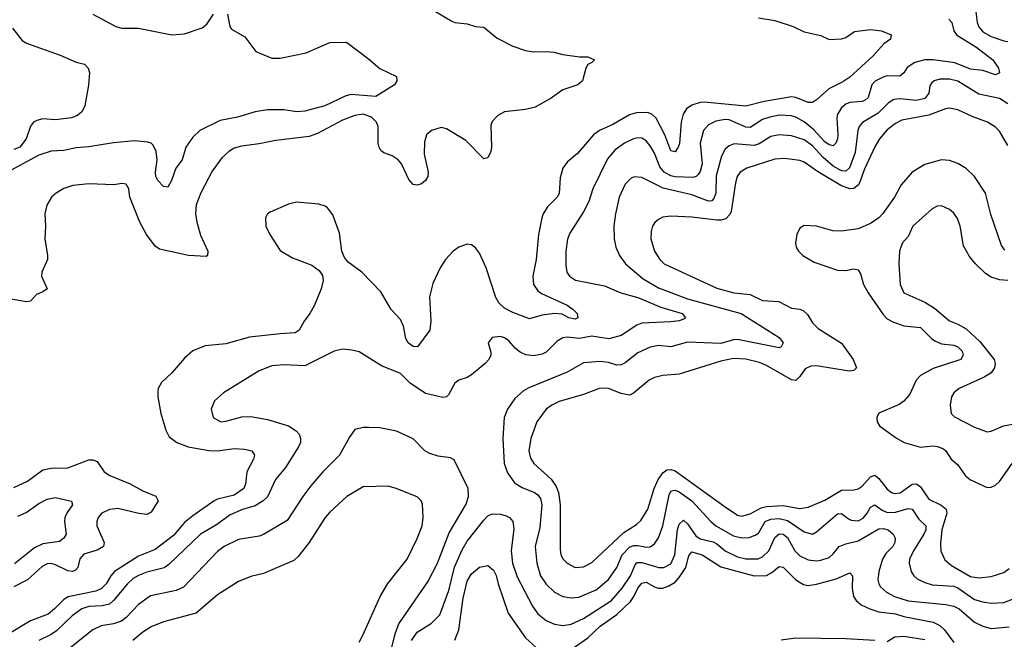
# Model space of a CAD drawing. Header units: inches. Extents: x 1834610 to 2027685, y 642842 to 774116.
# Tile 531 of 632: x 1963198 to 1967933, y 731584 to 734564. Entities that reach past the tile are written whole.
import ezdxf

# ---------------------------------------------------------------- set-up
doc = ezdxf.new("R2010")
doc.units = ezdxf.units.IN
doc.header["$MEASUREMENT"] = 0
doc.layers.add('B9763', color=7, linetype='Continuous')

msp = doc.modelspace()

# ---------------------------------------------------------------- linework, layer by layer
at = {"layer": 'B9763', "color": 5}
for points, elevation in [([(1967787.5, 734667.5), (1967802.5, 734550), (1967809.7, 734529.7), (1967830, 734504.4), (1967870, 734482.7), (1967930, 734462.3), (1967950, 734458.5)], 460), ([(1965190, 734608.4), (1965276.4, 734556.4), (1965291.3, 734550), (1965350, 734543.5), (1965390, 734531.3), (1965430, 734527.2), (1965494.3, 734474.3), (1965570, 734435.5), (1965630, 734414.8), (1965670, 734409.4), (1965730.9, 734410.9), (1965766.9, 734406.9), (1965810, 734396), (1965890, 734384.9), (1965930, 734384.7), (1965962, 734370), (1965950, 734358), (1965930, 734348), (1965921, 734330), (1965904.7, 734270), (1965882, 734250), (1965810, 734227), (1965754.3, 734185.7), (1965677.4, 734142.6), (1965630, 734131.1), (1965530, 734121.1), (1965497.8, 734102.2), (1965470, 734074.5), (1965463, 734057), (1965466.5, 733950), (1965463.1, 733930), (1965450, 733899.5), (1965430, 733895.1), (1965343.1, 733983.1), (1965250, 734038), (1965224.9, 734044.9), (1965179.1, 734030), (1965154.4, 734010), (1965144.7, 733975.3), (1965143.4, 733916.6), (1965162.4, 733830), (1965160.3, 733810), (1965150, 733789.7), (1965130, 733774.7), (1965110, 733768.2), (1965090, 733771.6), (1965070, 733795.1), (1965034.9, 733870), (1965018.3, 733890), (1964990, 733909.3), (1964950, 733924.1), (1964935.3, 733935.3), (1964926.2, 733950), (1964922.2, 733970), (1964921.9, 734050), (1964914.5, 734070), (1964890, 734094.3), (1964850, 734108.6), (1964810, 734103), (1964750, 734079.6), (1964630, 734017), (1964590, 734001.7), (1964430, 733982), (1964350, 733966.2), (1964264.2, 733955.8), (1964230, 733945.7), (1964204.4, 733930), (1964170, 733899.6), (1964124.5, 733835.6), (1964069.3, 733730.7), (1964047.1, 733672.9), (1964044.2, 733630), (1964049.6, 733590), (1964067.6, 733527.6), (1964102.4, 733450), (1964102, 733430), (1964094.9, 733425.1), (1964009.9, 733429.9), (1963870, 733460.2), (1963850, 733474.6), (1963808.6, 733530), (1963776.1, 733590), (1963728.6, 733710), (1963722.4, 733750), (1963710, 733773.2), (1963690, 733775.1), (1963650.3, 733769.7), (1963530, 733774.5), (1963453.7, 733766.3), (1963410, 733751.7), (1963373.7, 733730), (1963351.8, 733710), (1963328.2, 733671.8), (1963319, 733630), (1963322.6, 733570), (1963319.2, 733510), (1963332.4, 733430), (1963331.4, 733410), (1963305.5, 733350), (1963302.8, 733330), (1963330.2, 733270), (1963310, 733255.1), (1963278.4, 733241.6), (1963250, 733209.7), (1963230, 733206.3), (1963074.1, 733234.1)], 380), ([(1964197.6, 734590), (1964208.4, 734530), (1964217.2, 734517.2), (1964281.1, 734481.1), (1964334, 734410), (1964410, 734378), (1964450, 734378.2), (1964575.9, 734404.1), (1964690, 734453.1), (1964770, 734454.9), (1964876.1, 734376.1), (1964930, 734328.2), (1965010.5, 734290.5), (1965011, 734270), (1965001, 734250), (1964910, 734194), (1964790, 734203.4), (1964763.5, 734196.5), (1964665.3, 734150), (1964570, 734124), (1964530, 734121), (1964470, 734129.4), (1964390.1, 734129.9), (1964330, 734120.7), (1964245.7, 734094.3), (1964161.9, 734078.1), (1964063.9, 734030), (1964030, 733998), (1963997.9, 733950), (1963979.1, 733890), (1963949.5, 733850), (1963928.6, 733790), (1963910, 733758.5), (1963890, 733760.7), (1963861.7, 733790), (1963853.5, 733810), (1963851.6, 733830), (1963858.9, 733890), (1963854.9, 733930), (1963839.4, 733959.4), (1963829.9, 733969.9), (1963814.8, 733974.8), (1963750, 733980.8), (1963650, 733971.9), (1963530, 733952.1), (1963470, 733947), (1963410, 733934), (1963350, 733930.8), (1963290, 733911.4), (1963138.9, 733830)], 360), ([(1966750, 734572.4), (1966830, 734559.8), (1966918, 734530), (1966970, 734505.3), (1967050, 734487.6), (1967090, 734468), (1967150, 734471.3), (1967170, 734478.6), (1967213.2, 734506.8), (1967290, 734516.4), (1967342, 734510), (1967388, 734490), (1967384.9, 734470), (1967352.8, 734447.2), (1967302.4, 734390), (1967190, 734287.5), (1967155.9, 734264.1), (1967089.1, 734230.9), (1967030, 734177.4), (1967010, 734164.8), (1966990, 734164.9), (1966930, 734189.9), (1966910, 734193.2), (1966777.6, 734170), (1966690, 734147.4), (1966490, 734166.4), (1966470, 734165.5), (1966430, 734152.7), (1966404.9, 734135.1), (1966388.3, 734110), (1966379.1, 734070), (1966371.4, 733968.6), (1966365.2, 733950), (1966350, 733928.5), (1966330, 733933.5), (1966300.8, 734010), (1966258.8, 734090), (1966237.7, 734110), (1966217.4, 734117.4), (1966164.6, 734115.4), (1966130, 734105.9), (1966050, 734059.1), (1965986.2, 734030), (1965957.8, 734010), (1965880.1, 733919.9), (1965830, 733878.9), (1965810.2, 733849.8), (1965797.7, 733802.3), (1965793, 733727), (1965782.8, 733710), (1965736.4, 733663.6), (1965716.1, 733630), (1965709.6, 733610), (1965692.2, 733530), (1965681.2, 733410), (1965666.1, 733330), (1965669.4, 733290), (1965690, 733260.2), (1965707.6, 733247.6), (1965830, 733190.2), (1965859.3, 733170), (1965878.7, 733150), (1965881.3, 733130), (1965870, 733123.8), (1965838.7, 733130), (1965806.9, 733146.9), (1965770, 733151.2), (1965710, 733142.9), (1965650, 733124.9), (1965570, 733155.2), (1965530, 733177.1), (1965502, 733201.9), (1965487.1, 733227.1), (1965440.5, 733370), (1965410, 733441), (1965390, 733466), (1965370, 733480.4), (1965350, 733484.4), (1965310.2, 733469.8), (1965282.6, 733450), (1965246, 733410), (1965219.7, 733370), (1965185, 733295), (1965168.9, 733231.1), (1965174.8, 733114.8), (1965171, 733070), (1965110.5, 732990), (1965090, 732992.8), (1965066.9, 733010), (1965054.7, 733030), (1965044.2, 733090), (1965030, 733122.6), (1964984.8, 733170), (1964934.2, 733254.2), (1964843.7, 733350), (1964778, 733398), (1964759.6, 733419.6), (1964747.3, 733450), (1964736.3, 733536.3), (1964704.7, 733624.7), (1964678.8, 733658.8), (1964667.4, 733667.4), (1964636.8, 733676.8), (1964530, 733686.2), (1964490, 733676.4), (1964402, 733638), (1964390, 733629.6), (1964379.6, 733610), (1964381.2, 733570), (1964400.8, 733530), (1964450, 733453.4), (1964510, 733418), (1964603.2, 733383.2), (1964638, 733358), (1964654, 733334), (1964657.1, 733310), (1964648, 733270), (1964616.4, 733190), (1964593.7, 733150), (1964565.8, 733114.2), (1964542, 733070), (1964522.9, 733057.1), (1964450, 733053.7), (1964303.6, 733036.4), (1964190, 733005.6), (1964090, 732995.1), (1964030, 732971.1), (1963990, 732935.8), (1963930, 732866), (1963880.8, 732819.2), (1963863.8, 732790), (1963862, 732778), (1963862.6, 732750), (1963877.3, 732670), (1963900.2, 732590), (1963917.4, 732557.4), (1963953.1, 732530), (1964008.2, 732510), (1964110, 732491.7), (1964150, 732489.6), (1964230, 732502.2), (1964278.9, 732498.9), (1964314.4, 732490), (1964327.4, 732470), (1964321.8, 732450), (1964290.2, 732390), (1964284.4, 732330), (1964276, 732310), (1964230, 732277.3), (1964150, 732258.3), (1964133, 732250), (1964030, 732178.3), (1963990, 732146.4), (1963937.3, 732082.7), (1963850, 732015.8), (1963770, 731983.2), (1963653.6, 731910), (1963636, 731890), (1963614.1, 731850), (1963590, 731826.3), (1963565, 731815), (1963431.1, 731788.9), (1963410, 731776.1), (1963366.2, 731730), (1963334.6, 731705.4), (1963250, 731673.1), (1963150, 731612.1)], 420), ([(1967665.5, 734565.5), (1967680.3, 734550), (1967690.2, 734510), (1967702.6, 734490), (1967800.1, 734430), (1967878, 734370), (1967905.3, 734330), (1967910, 734308.7), (1967890, 734297.6), (1967830, 734318.5), (1967770, 734326.4), (1967695.4, 734355.4), (1967590, 734371.1), (1967550, 734370.7), (1967502.8, 734357.2), (1967466.2, 734333.8), (1967450, 734308.2), (1967430, 734291.9), (1967370, 734293.3), (1967350, 734287.8), (1967312.4, 734267.6), (1967296.1, 734250), (1967278.3, 734190), (1967264, 734176), (1967250, 734169.9), (1967190, 734165.8), (1967170, 734157.4), (1967150, 734139.8), (1967130.7, 734110), (1967127.7, 734092.3), (1967132.6, 734010), (1967130.1, 733989.9), (1967122.3, 733970), (1967110, 733957.1), (1967090, 733962.2), (1967070, 733976.6), (1967015, 734035), (1966970, 734071.9), (1966930, 734095.3), (1966910, 734101.7), (1966850, 734104.7), (1966804.6, 734095.4), (1966770, 734083.4), (1966710, 734044.5), (1966690, 734046.1), (1966610, 734081.5), (1966590, 734082.8), (1966544.9, 734075.1), (1966510, 734057.7), (1966486.3, 734030), (1966469.5, 733970), (1966480.1, 733870), (1966470, 733834.3), (1966460.6, 733819.4), (1966451.1, 733808.9), (1966434.8, 733805.2), (1966350, 733807.6), (1966330, 733812.2), (1966296.7, 733830), (1966275.9, 733855.9), (1966250, 733921), (1966230, 733957.2), (1966210, 733981.4), (1966190, 733994.2), (1966170, 733995.8), (1966150, 733990.7), (1966106.3, 733970), (1966062.1, 733937.9), (1966025.2, 733894.8), (1965954.6, 733750), (1965935, 733690), (1965910, 733638.9), (1965842.9, 733537.1), (1965832.6, 733507.4), (1965824.1, 733450), (1965823.8, 733383.8), (1965829.2, 733350), (1965841.5, 733330), (1965870.8, 733310.8), (1966010, 733283.5), (1966089.6, 733249.6), (1966170, 733227.3), (1966280.4, 733180.4), (1966384.4, 733150), (1966400.3, 733130), (1966394.9, 733125.1), (1966370, 733115.3), (1966330, 733110.8), (1966190, 733104.6), (1966165.2, 733094.8), (1966090, 733045.4), (1966031.1, 733028.9), (1965950, 733041.2), (1965890, 733030.7), (1965830, 733037.4), (1965810, 733034), (1965782.4, 733017.6), (1965730, 732964.6), (1965710, 732955.2), (1965670, 732947.5), (1965632, 732952), (1965605.4, 732965.4), (1965582, 732982), (1965550, 733018.7), (1965530, 733034.3), (1965510, 733040.5), (1965470, 733035.1), (1965450.7, 733010), (1965464.1, 732964.1), (1965464.4, 732950), (1965454, 732930), (1965435.8, 732910), (1965370, 732856.3), (1965350, 732843), (1965310.4, 732829.6), (1965290, 732816), (1965260.3, 732759.7), (1965250.2, 732749.8), (1965233.7, 732746.3), (1965150, 732766.2), (1965076.5, 732816.5), (1965030, 732862.3), (1964938.7, 732898.7), (1964830, 732966.9), (1964794.7, 732974.7), (1964750, 732978.7), (1964710, 732969.8), (1964570, 732899.4), (1964470, 732903.1), (1964410, 732899.3), (1964350, 732875.1), (1964178, 732770), (1964134.9, 732730), (1964118.4, 732690), (1964128.4, 732650), (1964164.7, 732630), (1964190, 732632.2), (1964266.5, 732653.5), (1964310, 732655.8), (1964390, 732640.8), (1964490, 732610.2), (1964527.1, 732587.1), (1964542, 732570), (1964549.1, 732549.1), (1964548.2, 732530), (1964539.2, 732510), (1964476.5, 732410), (1964428.3, 732351.7), (1964390, 732268.8), (1964369.1, 732250), (1964330, 732226.3), (1964270, 732207.9), (1964210, 732182.5), (1964144.9, 732135.1), (1964067.1, 732090), (1963915.8, 731944.2), (1963892.7, 731927.3), (1963810, 731906.1), (1963770, 731891.4), (1963744.2, 731875.8), (1963715.9, 731850), (1963649, 731770), (1963630, 731753.3), (1963594.9, 731745.1), (1963530, 731741.8), (1963497.5, 731730), (1963450, 731696.4), (1963374.8, 731625.2), (1963350, 731607.6), (1963290, 731578.9)], 440), ([(1963550, 734590.4), (1963660.7, 734530), (1963690, 734522), (1963770, 734522.4), (1963930.2, 734490.2), (1963990, 734496), (1964076.1, 734523.9), (1964098.3, 734541.7), (1964130, 734590.2)], 360), ([(1963163.4, 734523.4), (1963210, 734463.6), (1963230.5, 734450), (1963392.7, 734392.7), (1963470, 734359.3), (1963510, 734350.2), (1963528.2, 734330), (1963533.3, 734310), (1963529, 734249), (1963510.8, 734149.2), (1963498.4, 734121.6), (1963476.9, 734103.1), (1963447.7, 734092.3), (1963370, 734081.3), (1963310, 734086), (1963280.5, 734079.5), (1963265.3, 734070), (1963250, 734051.2), (1963229.5, 733990), (1963198.8, 733950), (1963170, 733939.1)], 340), ([(1967950, 734159.2), (1967910, 734183.9), (1967810, 734205.4), (1967710, 734267.8), (1967670, 734276.9), (1967622.4, 734277.6), (1967595.8, 734270), (1967582, 734258), (1967574.6, 734245.4), (1967569.6, 734210), (1967550, 734184.1), (1967510, 734174.7), (1967430, 734183.1), (1967400.8, 734179.2), (1967375.8, 734164.2), (1967326.3, 734113.7), (1967250.5, 734069.5), (1967235.5, 734050), (1967227.9, 734030), (1967215.5, 733924.5), (1967188.4, 733851.6), (1967170, 733834.6), (1967150, 733836.7), (1967110, 733859.7), (1967061.6, 733901.6), (1967010, 733956.6), (1966970, 733986.4), (1966910, 734005.6), (1966850, 734009.3), (1966810, 734001.9), (1966753.6, 733966.4), (1966730, 733958.2), (1966634.1, 733965.9), (1966610, 733957.3), (1966590, 733941.4), (1966572.9, 733907.1), (1966547.5, 733812.5), (1966545.1, 733730), (1966536.2, 733703.8), (1966526.9, 733693.1), (1966510, 733690.4), (1966430, 733721.2), (1966293, 733753), (1966190, 733804.4), (1966152.2, 733807.8), (1966138.6, 733801.4), (1966110, 733772.8), (1966080.2, 733710), (1966062.5, 733630), (1966055.2, 733570), (1966056.3, 733510), (1966064.2, 733470), (1966081.8, 733430), (1966111.3, 733390), (1966196.7, 733316.7), (1966270, 733274.7), (1966410, 733221.1), (1966668, 733150), (1966850, 733034.9), (1966870, 733009), (1966859.1, 732990), (1966850, 732986.4), (1966650, 733025.2), (1966630, 733023.8), (1966570, 733006.5), (1966410, 733012.5), (1966330, 732990.5), (1966270, 732997.4), (1966230, 732989.2), (1966170, 732961.4), (1966110, 732914), (1966090, 732903.4), (1966070, 732902.9), (1966030, 732914.5), (1965990, 732919.5), (1965910, 732913.8), (1965830, 732868.4), (1965646.3, 732793.7), (1965621.3, 732778.7), (1965578.8, 732741.2), (1965543.6, 732690), (1965528.1, 732650), (1965520.9, 732550), (1965528.3, 732430), (1965544.5, 732384.5), (1965577.1, 732337.1), (1965613.8, 732313.8), (1965674, 732290), (1965690, 732278.8), (1965701.8, 732261.8), (1965708.6, 732230), (1965699.1, 732120.9), (1965677.2, 732030), (1965685, 731950), (1965703.3, 731890), (1965730, 731849.3), (1965770, 731810.2), (1965810, 731789.3), (1965850, 731782.7), (1965886.9, 731786.9), (1965970, 731821.3), (1966030, 731872.4), (1966069.9, 731930.1), (1966095.9, 731990), (1966130, 732026.6), (1966150, 732034.8), (1966170, 732035.4), (1966213, 732027), (1966230, 732029.5), (1966250, 732043.8), (1966270, 732072.6), (1966290.6, 732129.4), (1966321.3, 732278.7), (1966330, 732295.9), (1966340.9, 732299.1), (1966350, 732300.8), (1966370, 732293.2), (1966430.5, 732250.6), (1966521.2, 732150), (1966545.4, 732130), (1966630, 732082.2), (1966670, 732072.3), (1966705.8, 732074.2), (1966735.3, 732084.7), (1966750, 732095.2), (1966783.2, 732150), (1966810, 732161.5), (1966850, 732165.1), (1966890, 732156), (1966970, 732100.9), (1967010, 732090.2), (1967030, 732100.9), (1967130, 732187.6), (1967150, 732188.9), (1967182.9, 732162.9), (1967197, 732157), (1967230, 732154.4), (1967253.4, 732166.6), (1967274, 732190), (1967290, 732220.2), (1967310, 732231), (1967344.9, 732204.9), (1967370, 732193.1), (1967410, 732194.8), (1967470, 732212.5), (1967490, 732210.1), (1967521.2, 732161.2), (1967556.1, 732130), (1967556, 732110), (1967546.4, 732090), (1967495.4, 732010), (1967476.8, 731970), (1967474.6, 731950), (1967485, 731910), (1967497.2, 731890), (1967514.1, 731874.1), (1967550, 731857), (1967586.3, 731846.3), (1967690, 731839), (1967710, 731832.3), (1967790, 731776.1), (1967830, 731764.6), (1967870, 731758.3), (1967930, 731761.4), (1967980.5, 731779.5)], 460), ([(1967950, 733959.2), (1967910, 734026.8), (1967890, 734047.5), (1967852.4, 734070), (1967778, 734098), (1967710, 734130.6), (1967670, 734137.3), (1967650, 734134.1), (1967570, 734105), (1967440.3, 734079.7), (1967410, 734064.3), (1967370, 734033.2), (1967332.7, 733990), (1967310, 733951.7), (1967259.1, 733840.9), (1967238.2, 733781.8), (1967230, 733767.3), (1967210, 733751.9), (1967190, 733750.3), (1967146.5, 733766.5), (1967034, 733834), (1966970, 733878.1), (1966950, 733886.7), (1966875.8, 733895.8), (1966830, 733892.6), (1966694, 733850), (1966662.6, 733830), (1966648.8, 733810), (1966640.4, 733779.6), (1966619.6, 733640.4), (1966613.7, 733626.3), (1966593.3, 733606.7), (1966570, 733599.2), (1966550, 733599), (1966430, 733614.4), (1966330, 733618.5), (1966290, 733613.3), (1966270, 733603.5), (1966252.1, 733587.9), (1966241.5, 733570), (1966234.3, 733545.7), (1966233.4, 733510), (1966251.3, 733450), (1966276.9, 733410), (1966296.9, 733390), (1966550, 733272.2), (1966632.7, 733250), (1966710, 733241.9), (1966770, 733213.5), (1966849, 733209), (1966910, 733176), (1966950, 733172), (1966965.4, 733165.4), (1966985.8, 733145.8), (1967010, 733106.2), (1967038.4, 733078.4), (1967150, 733007.6), (1967205.2, 732930), (1967222.6, 732890), (1967210, 732876.3), (1967186.1, 732873.9), (1967030, 732898.4), (1967001.8, 732898.2), (1966975.4, 732884.6), (1966950, 732847.1), (1966930, 732828.7), (1966910, 732831.4), (1966790, 732901.1), (1966755.5, 732915.5), (1966689.1, 732930.9), (1966630, 732934.2), (1966570, 732920.9), (1966370, 732859.4), (1966290, 732852.2), (1966250, 732842.3), (1966225.3, 732830), (1966150, 732767.1), (1966130, 732758), (1966090, 732765.6), (1966030, 732789.9), (1965990, 732791.1), (1965910, 732760.5), (1965792.6, 732727.4), (1965756.5, 732710), (1965729.2, 732690), (1965685.4, 732630), (1965655.8, 732550), (1965647.2, 732490), (1965655, 732455), (1965670.2, 732430), (1965754, 732354), (1965778.6, 732318.6), (1965789.6, 732290), (1965797.6, 732230), (1965797, 732017), (1965800.7, 731990), (1965811.5, 731970), (1965830, 731950.3), (1965870, 731929.2), (1965910, 731932.1), (1965950, 731953.8), (1966102.9, 732097.1), (1966163.4, 732136.6), (1966184.4, 732155.6), (1966218.1, 732210), (1966249.4, 732310), (1966267.8, 732352.2), (1966290, 732383.9), (1966310, 732398.2), (1966330, 732400.4), (1966350, 732393.6), (1966590, 732221.7), (1966650, 732181.7), (1966670, 732175.6), (1966710, 732188.1), (1966763.4, 732216.6), (1966790, 732222.3), (1966870, 732227.9), (1966950, 732213.2), (1966990, 732220.1), (1967070, 732252.5), (1967150, 732300.8), (1967210, 732302.8), (1967230, 732308.2), (1967250, 732319.8), (1967290, 732365.2), (1967310, 732373.9), (1967330, 732357.1), (1967370, 732306.3), (1967389.7, 732289.7), (1967405.2, 732285.2), (1967431.2, 732288.8), (1967490, 732330.5), (1967510, 732330.9), (1967530, 732318), (1967570, 732257.9), (1967629.8, 732229.8), (1967652.7, 732210), (1967656.3, 732190), (1967633, 732110), (1967625.5, 732045.5), (1967627.3, 732007.3), (1967646.7, 731966.7), (1967678.6, 731938.6), (1967770, 731885.5), (1967810, 731880.1), (1967870, 731886.4), (1967930, 731905.1), (1967956.1, 731923.9)], 480), ([(1967935.3, 733455.3), (1967918.5, 733478.5), (1967867.2, 733627.2), (1967842.9, 733730), (1967790, 733809.8), (1967750, 733848.2), (1967710, 733872.1), (1967670, 733886.4), (1967630, 733889.9), (1967550, 733867.1), (1967490, 733829.8), (1967437.1, 733770), (1967404.8, 733710), (1967348.4, 733631.6), (1967329.2, 733610.8), (1967290, 733583.4), (1967230, 733557.1), (1967150, 733547), (1967108.9, 733548.9), (1967030, 733571.1), (1966970, 733574.3), (1966950, 733560.9), (1966935.3, 733530), (1966928.7, 733490), (1966932.2, 733470), (1966942.4, 733450), (1966964.4, 733430), (1967018, 733398), (1967130, 733358.7), (1967170, 733357.1), (1967210, 733365.8), (1967230, 733361.1), (1967241.8, 733341.8), (1967256.3, 733290), (1967277.8, 733250), (1967350, 733146), (1967370, 733125.2), (1967397, 733110), (1967450, 733091.9), (1967530, 733083.5), (1967582.5, 733030), (1967598.9, 733019), (1967630, 733004.9), (1967690, 732998.1), (1967710, 732991.2), (1967730, 732970.2), (1967734.6, 732950), (1967723.6, 732930), (1967590, 732886.9), (1967530, 732852.7), (1967509.5, 732830), (1967477.7, 732762.3), (1967450, 732728.5), (1967426.8, 732713.2), (1967330, 732672), (1967319.3, 732650), (1967321.6, 732630), (1967333, 732610), (1967410, 732554.3), (1967450.9, 732530.9), (1967530, 732507.2), (1967590, 732514.6), (1967611.7, 732511.7), (1967640, 732500), (1967652.2, 732490), (1967677.4, 732450), (1967710, 732422.4), (1967745.4, 732370), (1967770, 732350.8), (1967850, 732313.7), (1967870, 732315.4), (1967890, 732325), (1967910, 732343.2), (1967970.7, 732430)], 520), ([(1967950, 733309.9), (1967910, 733311.9), (1967870, 733325), (1967843.1, 733343.1), (1967794.5, 733390), (1967765.2, 733425.2), (1967736.9, 733476.9), (1967720.9, 733570), (1967707.9, 733607.9), (1967690, 733633.6), (1967670, 733651.5), (1967630, 733668), (1967610, 733666.3), (1967585.3, 733654.7), (1967493.4, 733570), (1967470, 733520.9), (1967443.7, 733490), (1967434.9, 733470), (1967429.1, 733450), (1967426.2, 733390), (1967431.4, 733290), (1967449.5, 733249.5), (1967550, 733206), (1967597.1, 733177.1), (1967670, 733116.2), (1967710, 733099.8), (1967750, 733076.4), (1967815.3, 733015.3), (1967884.2, 732930), (1967889.4, 732910), (1967886.4, 732890), (1967870, 732866.2), (1967836.2, 732843.8), (1967715.5, 732790), (1967690, 732769.4), (1967678.7, 732750), (1967672, 732710), (1967678, 732670), (1967693.3, 732653.3), (1967790, 732604.9), (1967850, 732581.6), (1967870, 732584.9), (1967929.2, 732610.8), (1967997.2, 732622.8)], 540), ([(1964964.7, 731455.3), (1965003.2, 731610), (1965021.4, 731658.6), (1965160.1, 731859.9), (1965206.8, 731950), (1965263.9, 732096.1), (1965345.9, 732234), (1965356.3, 732270), (1965355, 732310), (1965286.9, 732446.9), (1965270, 732456.4), (1965210, 732465.1), (1965170, 732477.3), (1965146.3, 732490), (1965090, 732548), (1965010, 732584.2), (1964930, 732601), (1964876.7, 732603.3), (1964850, 732603), (1964810, 732592.3), (1964783.6, 732556.4), (1964735.3, 732470), (1964655.9, 732390), (1964598.4, 732321.6), (1964559.3, 732270), (1964485.1, 732154.9), (1964370, 732087.4), (1964350, 732080.2), (1964250, 732064.7), (1964181.1, 732030), (1964150, 732005.8), (1963985.2, 731834.8), (1963950, 731819), (1963827.3, 731792.7), (1963770, 731751.4), (1963710.7, 731689.3), (1963688.2, 731671.8), (1963650, 731657.8), (1963590, 731648.1), (1963549.7, 731630.3), (1963438.7, 731541.3)], 460), ([(1963170, 732314.5), (1963235.9, 732344.1), (1963310, 732399.1), (1963350, 732407.6), (1963430, 732408.8), (1963530, 732447.7), (1963550, 732447.3), (1963570, 732438.5), (1963605, 732390), (1963631.2, 732371.2), (1963730, 732331.3), (1963790, 732297.7), (1963852.8, 732272.8), (1963864.4, 732250), (1963830, 732195.1), (1963810, 732184.8), (1963771.6, 732188.4), (1963670, 732213), (1963630, 732208.7), (1963593.4, 732190), (1963575.2, 732170), (1963568.5, 732150), (1963568.6, 732130), (1963604.3, 732050), (1963601.4, 732030), (1963570, 732012.5), (1963506.5, 731993.5), (1963488.2, 731971.8), (1963477.1, 731930), (1963464.9, 731915.1), (1963450, 731909.6), (1963430, 731914.1), (1963370, 731942.5), (1963350, 731948.9), (1963330, 731947.6), (1963305.8, 731934.3), (1963236.2, 731870), (1963170, 731836.2)], 380), ([(1964830, 731570.4), (1964850, 731606.4), (1964930.9, 731790), (1964968.1, 731851.9), (1965061.8, 731970), (1965110, 732068.2), (1965133.2, 732130), (1965138.2, 732170), (1965134.5, 732234.5), (1965129.4, 732250), (1965110, 732269.4), (1965009, 732310), (1964970, 732319.7), (1964850, 732317.4), (1964771.7, 732270), (1964690, 732196.1), (1964667.8, 732170), (1964590.7, 732049.3), (1964537.9, 731982.1), (1964516.5, 731963.5), (1964370, 731900.3), (1964310, 731886.2), (1964250, 731862.3), (1964150, 731798.4), (1964046.7, 731710), (1963890, 731667.5), (1963830, 731644.1), (1963790, 731618.5), (1963741.5, 731578.5)], 480), ([(1963190, 732176.6), (1963230, 732193.4), (1963290, 732236.6), (1963330, 732258), (1963370, 732266), (1963447.9, 732247.9), (1963452.7, 732230), (1963425.9, 732194.1), (1963415.9, 732170), (1963413.7, 732150), (1963421.3, 732090), (1963410.2, 732070), (1963390, 732054.2), (1963310, 732043.2), (1963270, 732023.6), (1963173, 731947)], 360), ([(1965081.7, 731578.3), (1965110, 731619.1), (1965178.3, 731661.7), (1965218.4, 731701.6), (1965261, 731819), (1965289.4, 731930.6), (1965325.3, 732014.7), (1965350, 732056.3), (1965430, 732157.3), (1965450, 732177.6), (1965470, 732187.1), (1965510, 732186), (1965537.5, 732177.5), (1965553.7, 732170), (1965570.2, 732150), (1965574.9, 732114.9), (1965562, 732010), (1965568.2, 731950), (1965590, 731885.2), (1965663.4, 731743.4), (1965690, 731707.2), (1965730, 731674), (1965770, 731657), (1965810, 731650.8), (1965850, 731656.6), (1965910, 731683.7), (1966044.2, 731770), (1966095.3, 731830), (1966135.2, 731890), (1966157.5, 731942.5), (1966167.2, 731952.8), (1966190, 731953.7), (1966270.9, 731929.1), (1966295.1, 731930), (1966330, 731947.2), (1966348.5, 731990), (1966360.7, 732110), (1966370, 732138), (1966390, 732156.9), (1966410, 732139.3), (1966450, 732082.3), (1966470, 732066.7), (1966532.8, 732052.8), (1966550, 732043.6), (1966590, 732008.8), (1966650, 731979.9), (1966690, 731971.3), (1966748.4, 731971.6), (1966770, 731979.9), (1966800.3, 732010), (1966830, 732073.5), (1966850, 732092), (1966870, 732090.1), (1966890, 732073.6), (1966925.7, 732010), (1966950, 731986.1), (1966990, 731966.9), (1967030, 731962.1), (1967050, 731963.8), (1967090, 731977.9), (1967110, 731994.3), (1967138.3, 732030), (1967170, 732043), (1967230, 732057.7), (1967330, 732115.6), (1967350, 732116.1), (1967374.3, 732110), (1967398.8, 732090), (1967407.6, 732070), (1967407, 732050), (1967396.1, 732030), (1967363.6, 731996.4), (1967347.5, 731970), (1967329.6, 731910), (1967324.3, 731870), (1967328.7, 731850), (1967336.9, 731836.9), (1967366.7, 731810), (1967404.6, 731790), (1967470, 731769.7), (1967652, 731752), (1967690, 731744.1), (1967715, 731730), (1967790, 731666.8), (1967830, 731647.4), (1967870, 731636.8), (1967956.5, 731643.5)], 440), ([(1965850, 731534.6), (1965930, 731591.8), (1965990, 731647.1), (1966070, 731703.7), (1966134.6, 731765.4), (1966151.5, 731790), (1966170, 731830.1), (1966190, 731854.1), (1966210, 731859.5), (1966250, 731836.8), (1966270, 731830.1), (1966290, 731830.1), (1966319.3, 731840.7), (1966350, 731859.1), (1966370, 731881.4), (1966400.6, 731930), (1966415.1, 731984.9), (1966430, 732005.3), (1966480.2, 731990), (1966570, 731932.1), (1966730, 731888.7), (1966788.8, 731891.2), (1966814.7, 731905.3), (1966850, 731934.2), (1966870, 731930.2), (1966930, 731869.4), (1966967.4, 731847.4), (1966990, 731842.3), (1967030, 731848.8), (1967124.6, 731875.4), (1967190, 731903.1), (1967203.1, 731890), (1967201, 731830), (1967208.4, 731790), (1967220.8, 731770), (1967245, 731750), (1967286.5, 731730), (1967330, 731716.2), (1967410, 731705.8), (1967450, 731693.4), (1967590, 731666.2), (1967622.3, 731650), (1967644.9, 731630), (1967690, 731568.7)], 420), ([(1965290, 731580.7), (1965310.3, 731629.7), (1965330, 731781.6), (1965350, 731863.7), (1965370, 731898.9), (1965410, 731931.3), (1965450, 731939.1), (1965477.2, 731917.2), (1965490, 731890.4), (1965498.5, 731850), (1965546.6, 731710), (1965630.5, 731590.5), (1965682.7, 731542.7)], 420), ([(1967310, 731578.5), (1967170, 731586.8), (1966930, 731589.6), (1966859.6, 731580.4)], 420), ([(1967550, 731581.1), (1967450, 731596.9), (1967406.2, 731593.8), (1967370, 731572.4)], 420)]:
    msp.add_lwpolyline(points, dxfattribs=dict(at, elevation=elevation))

doc.saveas('drawing.dxf')
